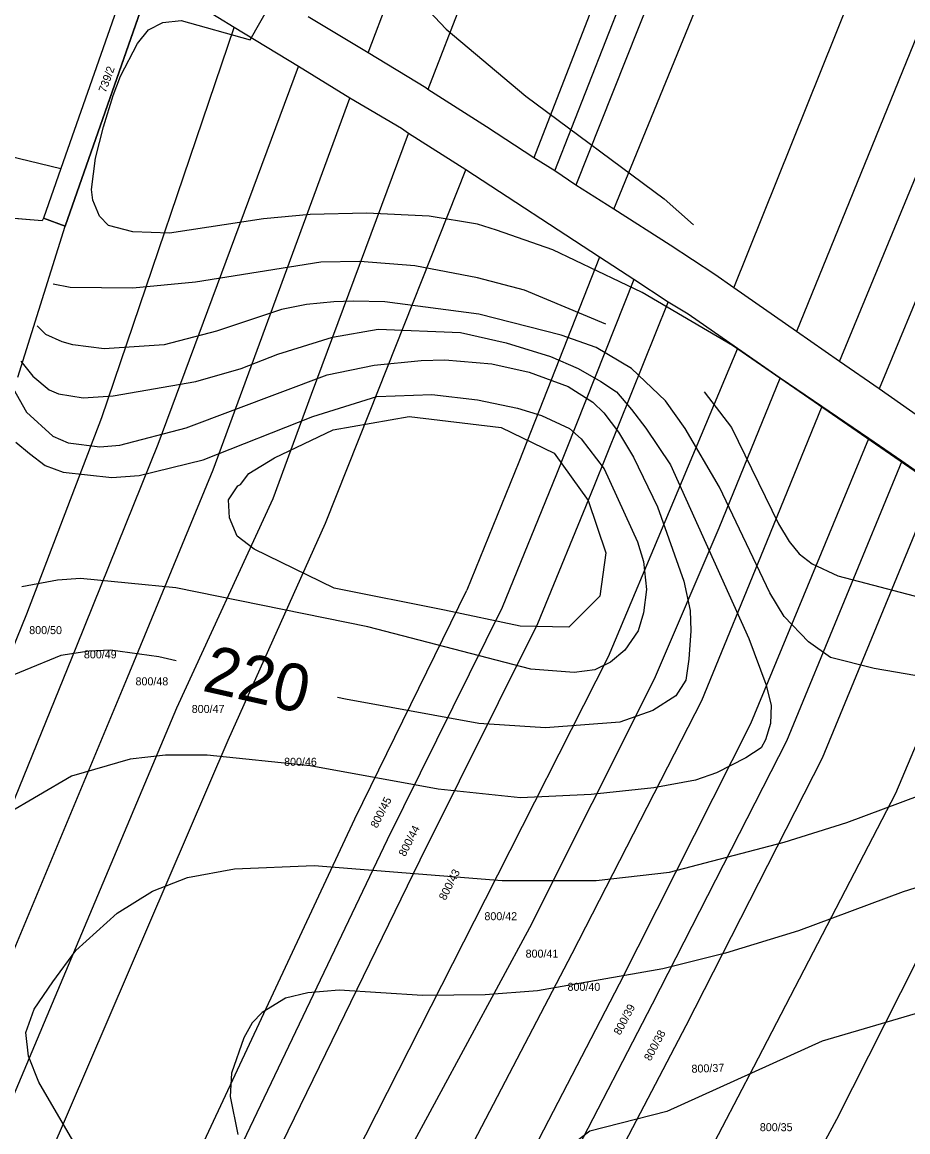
# Model space of a CAD drawing. Extents: x -555860 to -552701, y -1187050 to -1182291.
# Drawn here: x -553673.6 to -553485.5, y -1185855 to -1185619.2 of the extents above; entities that cross this region are included whole.
import ezdxf

# ---------------------------------------------------------------- set-up
doc = ezdxf.new("R2010")
doc.units = 0
for name, color, linetype in [('LEG_2b', 7, 'Continuous'), ('Level 32', 7, 'Continuous'), ('Level 40', 7, 'Continuous'), ('Level 41', 7, 'Continuous'), ('Level 42', 7, 'Continuous'), ('navrh_BV', 7, 'Continuous')]:
    doc.layers.add(name, color=color, linetype=linetype)

msp = doc.modelspace()

# ---------------------------------------------------------------- linework, layer by layer
at = {"layer": 'Level 32'}
for points in [[(-553669.37, -1185661.4), (-553714.12, -1185657.64), (-553715.92, -1185657.49), (-553739.47, -1185662.06), (-553741.7, -1185662.44), (-553773.82, -1185637.86), (-553825.09, -1185599.26)], [(-553646.02, -1185609.88), (-553664.47, -1185662.51), (-553669.09, -1185660.85), (-553669.37, -1185661.4)]]:
    msp.add_lwpolyline(points, dxfattribs=at)
at = {"layer": 'Level 40'}
for points in [[(-553675.5, -1185697.01), (-553672.69, -1185702.05), (-553667.09, -1185707.17), (-553663.84, -1185708.6), (-553657.12, -1185709.4), (-553652.82, -1185709.1), (-553638.72, -1185705.38), (-553608.77, -1185694.15), (-553598.82, -1185692.07), (-553588.81, -1185691.1), (-553583.82, -1185690.96), (-553573.83, -1185691.79), (-553565.9, -1185693.55), (-553557.61, -1185696.64), (-553552.34, -1185699.97), (-553550.05, -1185702.22), (-553546.93, -1185706.35), (-553543.74, -1185711.62), (-553538.61, -1185722.16), (-553533.07, -1185737.96), (-553531.71, -1185744.18), (-553531.54, -1185748.5), (-553531.95, -1185754.58), (-553532.65, -1185759.04), (-553534.73, -1185762.36), (-553539.63, -1185765.47), (-553546.66, -1185767.91), (-553562.46, -1185769.16), (-553576.6, -1185768.19), (-553604.89, -1185763.06), (-553606.62, -1185762.67)], [(-553640.86, -1185754.89), (-553644.55, -1185754.05), (-553654.81, -1185752.66), (-553659.39, -1185752.84), (-553665.35, -1185753.77), (-553680.6, -1185760.01), (-553695.16, -1185768.47), (-553699.04, -1185773.18), (-553711.38, -1185808.96), (-553720.81, -1185833.91), (-553720.81, -1185835.85), (-553719.84, -1185838.91), (-553714.43, -1185848.89), (-553712.91, -1185853.88), (-553713.18, -1185863.86)]]:
    msp.add_lwpolyline(points, dxfattribs=at)
at = {"layer": 'Level 41'}
for points in [[(-553474.96, -1185720.83), (-553522.7, -1185687.88), (-553541.86, -1185676.62), (-553560.84, -1185667.56), (-553572.83, -1185663.36), (-553576.88, -1185662.12), (-553587.14, -1185660.45), (-553600.45, -1185659.76), (-553612.38, -1185660.04), (-553622.36, -1185661.01), (-553642.33, -1185664.06), (-553650.09, -1185663.78), (-553655.22, -1185662.39), (-553657.19, -1185660.39), (-553658.55, -1185656.99), (-553658.83, -1185654.77), (-553658, -1185648.11), (-553656.33, -1185641.46), (-553654.25, -1185634.8), (-553652.73, -1185630.64), (-553649.12, -1185623.71), (-553646.77, -1185620.8), (-553643.71, -1185619.27), (-553639.83, -1185618.86), (-553625.15, -1185622.97), (-553618.97, -1185612.02)], [(-553549.62, -1185683.37), (-553566.9, -1185676.12), (-553576.88, -1185673.49), (-553590.19, -1185670.99), (-553601.84, -1185670.02), (-553610.16, -1185670.16), (-553636.78, -1185674.46), (-553650.09, -1185675.71), (-553663.4, -1185675.57), (-553667, -1185674.85)], [(-553481.49, -1185758.48), (-553492.58, -1185756.54), (-553501.87, -1185754.19), (-553506.58, -1185750.86), (-553511.71, -1185745.45), (-553514.76, -1185740.46), (-553525.44, -1185718), (-553532.79, -1185705.52), (-553536.95, -1185699.69), (-553544.16, -1185692.76), (-553551.65, -1185688.32), (-553559.13, -1185685.69), (-553576.6, -1185681.25), (-553596.57, -1185678.62), (-553603.27, -1185678.46), (-553607.39, -1185678.62), (-553613.18, -1185679.2), (-553618.48, -1185680.28), (-553632.34, -1185684.86), (-553643.44, -1185687.77), (-553656.19, -1185688.6), (-553662.85, -1185687.77), (-553665.11, -1185687.12), (-553668.54, -1185685.55), (-553670.38, -1185683.71)], [(-553673.89, -1185691.2), (-553671.31, -1185694.43), (-553667.84, -1185697.34), (-553665.9, -1185698.17), (-553660.65, -1185699), (-553654.25, -1185698.58), (-553636.69, -1185695.53), (-553627.08, -1185692.76), (-553619.31, -1185689.71), (-553607.66, -1185686.1), (-553597.96, -1185684.44), (-553580.49, -1185685.14), (-553570.78, -1185687.35), (-553561.35, -1185690.26), (-553555.5, -1185692.81), (-553550.68, -1185695.53), (-553547.33, -1185697.76), (-553544.16, -1185701.5), (-553541.14, -1185705.44), (-553535.84, -1185713.28), (-553519.2, -1185750.16), (-553515.6, -1185759.87), (-553514.49, -1185764.31), (-553514.63, -1185768.19), (-553515.73, -1185771.66), (-553516.61, -1185773.39), (-553519.89, -1185775.54), (-553526.13, -1185778.73), (-553530.57, -1185780.25), (-553539.45, -1185781.92), (-553552.76, -1185783.3), (-553567.73, -1185784), (-553585.2, -1185782.19), (-553612.38, -1185777.2), (-553634.29, -1185774.98), (-553643.16, -1185774.98), (-553650.65, -1185775.82), (-553663.13, -1185779.42), (-553677.13, -1185787.6)], [(-553674.91, -1185708.43), (-553672.04, -1185710.88), (-553668.67, -1185713.42), (-553664.87, -1185714.82), (-553654.53, -1185715.92), (-553648.71, -1185715.5), (-553635.12, -1185712.17), (-553611.82, -1185703.02), (-553598.24, -1185698.72), (-553586.59, -1185698.31), (-553576.88, -1185699.42), (-553568.37, -1185701.23), (-553563.29, -1185702.74), (-553557.33, -1185705.52), (-553554.84, -1185707.74), (-553549.98, -1185714.11), (-553542.91, -1185729.64), (-553541.61, -1185733.78), (-553540.97, -1185739.77), (-553541.61, -1185744.68), (-553542.77, -1185748.5), (-553545.55, -1185752.66), (-553548.6, -1185755.16), (-553551.92, -1185756.82), (-553556.36, -1185757.37), (-553565.51, -1185756.68), (-553600.18, -1185747.67), (-553640.92, -1185739.41), (-553661.19, -1185737.41), (-553666.07, -1185737.75), (-553673.67, -1185739.21)], [(-553528.72, -1185697.72), (-553522.92, -1185705.31), (-553512.96, -1185725.76), (-553510.67, -1185729.58), (-553508.52, -1185732.14), (-553505.76, -1185734.28), (-553500.34, -1185736.85), (-553478.16, -1185742.68)], [(-553422.91, -1185772.04), (-553422.04, -1185786.14), (-553423.44, -1185795.15), (-553426.39, -1185803.72), (-553430.41, -1185808.88), (-553435.41, -1185812.75), (-553442.23, -1185816.46), (-553449.76, -1185819.6), (-553464.85, -1185824.34), (-553503.67, -1185835.72), (-553536.67, -1185850.69), (-553553.03, -1185854.85), (-553557.45, -1185858.28)], [(-553652.45, -1185874.68), (-553670.06, -1185844.45), (-553672.28, -1185838.91), (-553672.83, -1185833.91), (-553671.03, -1185828.92), (-553667.06, -1185823.14), (-553662.16, -1185816.44), (-553653.42, -1185808.54), (-553645.93, -1185803.82), (-553638.45, -1185800.91), (-553628.46, -1185799.11), (-553611.55, -1185798.42), (-553571.61, -1185801.61), (-553551.65, -1185801.61), (-553536.12, -1185799.8), (-553511.71, -1185793.43), (-553498.4, -1185789.27), (-553482.87, -1185783.44)], [(-553470.95, -1185799.11), (-553486.48, -1185803.96), (-553508.66, -1185812.28), (-553524.19, -1185817), (-553537.5, -1185820.32), (-553564.13, -1185825.04), (-553575.22, -1185825.87), (-553588.53, -1185826.01), (-553606.28, -1185824.9), (-553612.93, -1185825.45), (-553617.65, -1185826.56), (-553622.64, -1185829.61), (-553624.72, -1185831.83), (-553626.52, -1185835.02), (-553629.16, -1185842.51), (-553629.43, -1185847.5), (-553627.77, -1185855.54)]]:
    msp.add_lwpolyline(points, dxfattribs=at)
at = {"layer": 'Level 42'}
for points in [[(-553463.74, -1185545.92), (-553494.38, -1185527.62), (-553504.78, -1185523.88), (-553518.37, -1185521.1), (-553547.76, -1185521.24), (-553565.23, -1185523.74), (-553573, -1185525.82), (-553582.57, -1185529.98), (-553595.88, -1185540.24), (-553602.12, -1185548.42), (-553605.58, -1185555.77), (-553607.53, -1185562.42), (-553608.72, -1185569.55), (-553608.91, -1185575.87), (-553604.34, -1185593.21), (-553601.15, -1185599.86), (-553596.85, -1185606.52), (-553583.54, -1185620.66), (-553566.62, -1185634.94), (-553537.23, -1185656.71), (-553530.99, -1185662.26)], [(-553627.75, -1185717.7), (-553627.21, -1185717.44), (-553625.41, -1185715.08), (-553620, -1185711.76), (-553607.53, -1185705.79), (-553591.37, -1185702.99), (-553571.82, -1185705.34), (-553560.61, -1185710.81), (-553553.38, -1185720.82), (-553549.63, -1185731.93), (-553550.91, -1185741.13), (-553557.46, -1185747.72), (-553567.83, -1185747.57), (-553583.91, -1185744.11), (-553607.35, -1185739.44), (-553624.3, -1185731.17), (-553627.91, -1185728.4), (-553629.57, -1185724.51), (-553629.73, -1185720.67), (-553627.75, -1185717.7)]]:
    msp.add_lwpolyline(points, dxfattribs=at)
at = {"layer": 'navrh_BV'}
for p, q in [((-553600.11, -1185625.71), (-553562.16, -1185525.36)), ((-553547.86, -1185531.43), (-553587.43, -1185633.52)), ((-553523.56, -1185541.63), (-553564.93, -1185648.01)), ((-553560.42, -1185650.75), (-553518.49, -1185543.67)), ((-553547.93, -1185658.91), (-553503.29, -1185549.97)), ((-553522.43, -1185675.63), (-553476.44, -1185561.29)), ((-553522.16, -1185568.55), (-553555.99, -1185653.83)), ((-553461.38, -1185567.54), (-553509.14, -1185684.94)), ((-553500.01, -1185691.3), (-553450.74, -1185572.03)), ((-553441.37, -1185576.08), (-553491.58, -1185697.09)), ((-553664.47, -1185662.51), (-553646.02, -1185609.88)), ((-553628.57, -1185620.34), (-553645.88, -1185609.63)), ((-553651.88, -1185611.74), (-553665.39, -1185650.28)), ((-553600.11, -1185625.71), (-553612.83, -1185618.06)), ((-553656.69, -1185703.22), (-553628.57, -1185620.34)), ((-553614.92, -1185628.59), (-553628.57, -1185620.34)), ((-553587.84, -1185633.17), (-553600.11, -1185625.71)), ((-553644.7, -1185708.87), (-553614.92, -1185628.59)), ((-553603.99, -1185635.31), (-553614.92, -1185628.59)), ((-553587.43, -1185633.52), (-553587.84, -1185633.17)), ((-553574.97, -1185641.41), (-553587.43, -1185633.52)), ((-553633.04, -1185714.29), (-553603.99, -1185635.31)), ((-553592.98, -1185641.81), (-553603.99, -1185635.31)), ((-553708.17, -1185639.96), (-553665.39, -1185650.28)), ((-553591.54, -1185642.86), (-553592.98, -1185641.81)), ((-553564.93, -1185648.01), (-553574.97, -1185641.41)), ((-553612.14, -1185698.27), (-553591.54, -1185642.86)), ((-553579.37, -1185650.59), (-553591.54, -1185642.86)), ((-553560.42, -1185650.75), (-553564.93, -1185648.01)), ((-553665.39, -1185650.28), (-553669.09, -1185660.85)), ((-553599.81, -1185702.16), (-553579.37, -1185650.59)), ((-553550.97, -1185669.1), (-553579.37, -1185650.59)), ((-553555.99, -1185653.83), (-553560.42, -1185650.75)), ((-553547.93, -1185658.91), (-553555.99, -1185653.83)), ((-553669.37, -1185661.4), (-553714.12, -1185657.64)), ((-553669.09, -1185660.85), (-553669.37, -1185661.4)), ((-553669.09, -1185660.85), (-553664.47, -1185662.51)), ((-553535.98, -1185666.56), (-553547.93, -1185658.91)), ((-553674.53, -1185694.64), (-553664.47, -1185662.51)), ((-553526.49, -1185672.78), (-553535.98, -1185666.56)), ((-553550.97, -1185669.1), (-553568.1, -1185712.68)), ((-553543.64, -1185673.85), (-553550.97, -1185669.1)), ((-553543.64, -1185673.85), (-553560.12, -1185715.26)), ((-553536.39, -1185678.71), (-553543.64, -1185673.85)), ((-553522.43, -1185675.63), (-553526.49, -1185672.78)), ((-553509.14, -1185684.94), (-553522.43, -1185675.63)), ((-553552.1, -1185717.8), (-553536.39, -1185678.71)), ((-553532.11, -1185681.22), (-553536.39, -1185678.71)), ((-553521.62, -1185688.57), (-553532.11, -1185681.22)), ((-553500.01, -1185691.3), (-553509.14, -1185684.94)), ((-553521.62, -1185688.57), (-553536.17, -1185723.16)), ((-553512.6, -1185694.85), (-553521.62, -1185688.57)), ((-553491.58, -1185697.09), (-553500.01, -1185691.3)), ((-553525.52, -1185726.67), (-553512.6, -1185694.85)), ((-553503.71, -1185700.88), (-553512.6, -1185694.85)), ((-553620.27, -1185720.38), (-553612.14, -1185698.27)), ((-553482.49, -1185703.51), (-553491.58, -1185697.09)), ((-553503.71, -1185700.88), (-553515.45, -1185729.72)), ((-553493.74, -1185707.66), (-553503.71, -1185700.88)), ((-553672.57, -1185744.94), (-553656.69, -1185703.22)), ((-553609.19, -1185725.62), (-553599.81, -1185702.16)), ((-553518.81, -1185768.24), (-553493.74, -1185707.66)), ((-553486.74, -1185712.47), (-553493.74, -1185707.66)), ((-553661.97, -1185751.71), (-553644.7, -1185708.87)), ((-553568.1, -1185712.68), (-553579.17, -1185739.9)), ((-553486.74, -1185712.47), (-553511.26, -1185771.94)), ((-553479.69, -1185717.41), (-553486.74, -1185712.47)), ((-553651.24, -1185758.44), (-553633.04, -1185714.29)), ((-553560.12, -1185715.26), (-553571.63, -1185743.54)), ((-553503.56, -1185775.55), (-553479.69, -1185717.41)), ((-553564.06, -1185746.95), (-553552.1, -1185717.8)), ((-553640.74, -1185764.91), (-553620.27, -1185720.38)), ((-553536.17, -1185723.16), (-553549.13, -1185754.08)), ((-553629.82, -1185771.76), (-553609.19, -1185725.62)), ((-553539.27, -1185758.73), (-553525.52, -1185726.67)), ((-553487.99, -1185783.03), (-553465.04, -1185728.31)), ((-553515.45, -1185729.72), (-553529.27, -1185763.44)), ((-553602.9, -1185788.48), (-553579.17, -1185739.9)), ((-553723.67, -1185869.57), (-553672.57, -1185744.94)), ((-553571.63, -1185743.54), (-553596.05, -1185792.97)), ((-553589.02, -1185797.18), (-553564.06, -1185746.95)), ((-553713.24, -1185877.69), (-553661.97, -1185751.71)), ((-553549.13, -1185754.08), (-553575.24, -1185805.65)), ((-553703.98, -1185885.06), (-553651.24, -1185758.44)), ((-553565.78, -1185811.6), (-553539.27, -1185758.73)), ((-553529.27, -1185763.44), (-553556.8, -1185817.16)), ((-553694.42, -1185892.33), (-553640.74, -1185764.91)), ((-553546.71, -1185823.51), (-553518.81, -1185768.24)), ((-553684.91, -1185899.93), (-553629.82, -1185771.76)), ((-553511.26, -1185771.94), (-553539.74, -1185827.85)), ((-553532.58, -1185832.42), (-553503.56, -1185775.55)), ((-553518.18, -1185841.2), (-553487.99, -1185783.03)), ((-553661.93, -1185914.73), (-553602.9, -1185788.48)), ((-553500.52, -1185852.29), (-553469.94, -1185791.59)), ((-553596.05, -1185792.97), (-553655.75, -1185917.97)), ((-553649.6, -1185921.39), (-553589.02, -1185797.18)), ((-553575.24, -1185805.65), (-553637.56, -1185928.14)), ((-553597.15, -1185869.55), (-553565.78, -1185811.6)), ((-553556.8, -1185817.16), (-553620.4, -1185938.7)), ((-553609.65, -1185945.12), (-553546.71, -1185823.51)), ((-553539.74, -1185827.85), (-553602.72, -1185949.38)), ((-553595.87, -1185953.5), (-553532.58, -1185832.42)), ((-553564.62, -1185929.77), (-553518.18, -1185841.2)), ((-553565.57, -1185972.44), (-553500.52, -1185852.29))]:
    msp.add_line(p, q, dxfattribs=at)

# ---------------------------------------------------------------- texts
at = {"layer": 'LEG_2b'}
for s, rotation, p in [('739/2', 70, (-553655.84, -1185634.3)), ('800/45', 63, (-553598.21, -1185790.59)), ('800/44', 63, (-553592.23, -1185796.63)), ('800/43', 63, (-553583.68, -1185805.93)), ('800/39', 62, (-553546.57, -1185834.57)), ('800/38', 62, (-553540.11, -1185840.07)), ('800/37', 2, (-553531.38, -1185842.45))]:
    msp.add_text(s, height=1.7, rotation=rotation, dxfattribs=at).set_placement(p)
for s, p in [('800/50', (-553672.09, -1185749.23)), ('800/49', (-553660.48, -1185754.38)), ('800/48', (-553649.51, -1185760.11)), ('800/47', (-553637.57, -1185765.98)), ('800/46', (-553617.95, -1185777.21)), ('800/42', (-553575.4, -1185810.02)), ('800/41', (-553566.65, -1185817.97)), ('800/40', (-553557.75, -1185825.03)), ('800/35', (-553516.9, -1185854.85))]:
    msp.add_text(s, height=1.7, dxfattribs=at).set_placement(p)
at = {"layer": 'Level 40'}
msp.add_text('220', height=10, rotation=347.1954, dxfattribs=at).set_placement((-553635.59, -1185761.21))

doc.saveas('drawing.dxf')
